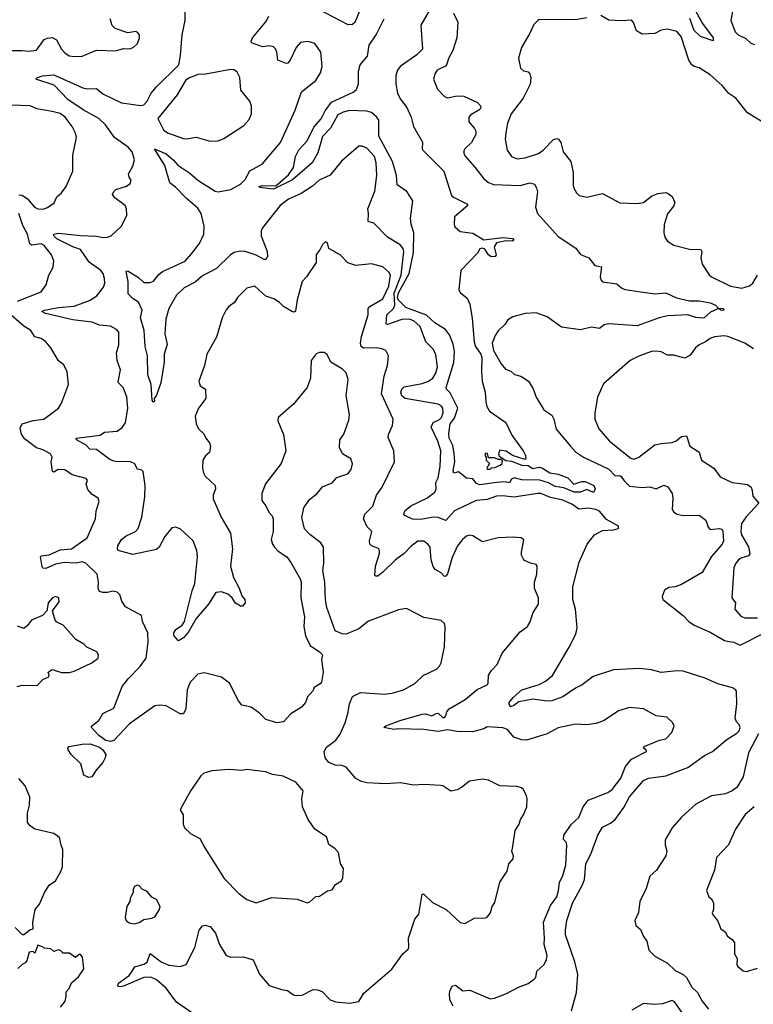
# Model space of a CAD drawing. Extents: x 2056909 to 2160450, y 827444 to 1016825.
# Tile 363 of 501: x 2111060 to 2115698, y 968076 to 974300. Entities that reach past the tile are written whole.
import ezdxf

# ---------------------------------------------------------------- set-up
doc = ezdxf.new("R2010")
doc.units = 0

msp = doc.modelspace()

# ---------------------------------------------------------------- linework, layer by layer
at = {"layer": '0CON10XD'}
for points in [[(2115246, 974515), (2115377.3, 974277.3), (2115445.5, 974185), (2115445, 974167.5), (2115365, 974193.6), (2115325, 974232.5), (2115297.6, 974307.6)], [(2113212.7, 974365), (2113178.1, 974281.9), (2113165, 974270.7), (2113137.5, 974267.5), (2112845, 974420)], [(2113922.3, 969797.7), (2113825, 969801.3), (2113765, 969812.2), (2113705, 969800), (2113615, 969813.8), (2113455, 969818.1), (2113425, 969813.1), (2113361.2, 969825), (2113375, 969837.1), (2113465, 969869.4), (2113605, 969910.8), (2113625, 969912.5), (2113665, 969898.8), (2113692.5, 969915), (2113706.1, 969916.1), (2113735, 969890), (2113745, 969890), (2113755, 969900), (2113760, 969925), (2113776.2, 969945), (2113876.6, 970003.4), (2113953, 970067), (2114016.2, 970095), (2114022, 970105), (2114025, 970157.5), (2114042.7, 970187.3), (2114078.8, 970225), (2114111.2, 970295), (2114225, 970430), (2114270, 970465), (2114285, 970490), (2114307, 970553), (2114339.2, 970605), (2114340, 970645), (2114313.8, 970705), (2114314, 970745), (2114328.8, 970795), (2114332.5, 970845), (2114326.1, 970856.1), (2114290, 970865), (2114251.7, 970881.7), (2114245, 970890), (2114233.3, 970915), (2114232.5, 970935), (2114247, 971013), (2114230, 971025), (2114175, 971028.8), (2114085, 971024.2), (2113985, 971000), (2113925, 971038.6), (2113905, 971041.4), (2113885, 971035.7), (2113858.6, 971015), (2113827.5, 970975), (2113795, 970901.2), (2113765, 970796.7), (2113755, 970783.3), (2113745, 970781.2), (2113723.8, 970803.8), (2113686, 970825), (2113674.6, 970844.6), (2113661.5, 970885), (2113654.3, 970965), (2113643.4, 970983.4), (2113615, 971003.1), (2113577, 971003), (2113535, 970972.9), (2113490.9, 970925), (2113436.9, 970885), (2113355, 970807.5), (2113325, 970782.5), (2113312, 970782), (2113305, 970790), (2113309.5, 970845), (2113334.4, 970925), (2113335.5, 970945.5), (2113327.8, 970957.8), (2113284.6, 970974.6), (2113272.9, 970985), (2113272.2, 971005), (2113286.9, 971065), (2113257.5, 971095), (2113234.5, 971145), (2113242.7, 971175), (2113291.9, 971225), (2113316.7, 971295), (2113351.1, 971345), (2113430, 971505), (2113425.7, 971575), (2113388.7, 971658.7), (2113390.9, 971679.1), (2113417.8, 971735), (2113421.9, 971775), (2113347.1, 971935), (2113363.8, 972046.2), (2113386, 972115), (2113392, 972175), (2113375, 972210), (2113349.5, 972220.5), (2113315, 972225.5), (2113233.6, 972223.6), (2113218.8, 972235), (2113214.7, 972255), (2113221.4, 972298.6), (2113263.6, 972435), (2113262.9, 972475), (2113273, 972487), (2113355, 972536.5), (2113394.1, 972615), (2113404.4, 972685), (2113394.2, 972705), (2113355, 972738.6), (2113285, 972756.9), (2113185, 972747.1), (2113135, 972764.4), (2113085, 972814), (2113013.8, 972853.8), (2113005, 972890), (2112993, 972897), (2112975, 972880), (2112957.5, 972845), (2112934.1, 972815.9), (2112933.8, 972765), (2112874, 972675), (2112845.7, 972645), (2112815, 972530), (2112803.1, 972456.9), (2112795, 972451.4), (2112785, 972454.4), (2112728.3, 972488.3), (2112703.2, 972513.2), (2112667.5, 972535), (2112615, 972553.3), (2112545.9, 972615.9), (2112496.4, 972603.6), (2112436.7, 972545), (2112418.3, 972511.7), (2112382.1, 972487.9), (2112365, 972466.7), (2112340, 972415), (2112305, 972292.5), (2112243.8, 972185), (2112228.8, 972115), (2112192.5, 972015), (2112201.2, 971985), (2112234.2, 971965), (2112236.9, 971905), (2112191.2, 971845), (2112170, 971795), (2112176.2, 971745), (2112191.2, 971715), (2112223.2, 971683.2), (2112235.6, 971655.6), (2112260, 971625), (2112266.2, 971605), (2112260, 971565), (2112235, 971542.5), (2112218.6, 971515), (2112215.7, 971465), (2112221.1, 971435), (2112231.9, 971415), (2112295.5, 971355), (2112297.5, 971335), (2112283.3, 971295), (2112282.1, 971272.1), (2112333.1, 971155), (2112393.3, 971055), (2112404.7, 970955), (2112393.6, 970845), (2112411.1, 970775), (2112447.4, 970707.4), (2112465, 970658.8), (2112482.5, 970635), (2112486, 970614), (2112468, 970592), (2112455, 970594), (2112425, 970611.2), (2112403.1, 970645), (2112375, 970669.5), (2112335, 970683.8), (2112300.6, 970679.4), (2112253.3, 970605), (2112175.4, 970514.6), (2112125, 970425.6), (2112095, 970392), (2112063.6, 970373.6), (2112035, 970407.5), (2112034.2, 970425), (2112046.2, 970445), (2112087.8, 970472.2), (2112102.1, 970495), (2112150.4, 970689.6), (2112166.4, 970736.4), (2112184.4, 970904.4), (2112180.5, 970945), (2112155.6, 971005), (2112075, 971082.5), (2112045, 971092.5), (2112022.5, 971087.5), (2111976.7, 971033.3), (2111940.5, 970965), (2111925, 970951.1), (2111775, 970919.2), (2111683.3, 970945), (2111677.5, 970955), (2111680, 970975), (2111704.4, 971015), (2111732.9, 971037.1), (2111792.5, 971065), (2111808.9, 971085), (2111831.2, 971155), (2111850.5, 971285), (2111852.5, 971355), (2111840, 971445), (2111832.9, 971452.9), (2111805, 971458.8), (2111785, 971495.6), (2111755, 971508.5), (2111685, 971505.5), (2111655, 971510), (2111630.3, 971520.3), (2111545, 971582.5), (2111504, 971585), (2111480.9, 971610.9), (2111419.2, 971645), (2111416.7, 971655), (2111567.5, 971675), (2111595, 971692), (2111675, 971698.6), (2111707.2, 971722.8), (2111728.3, 971751.7), (2111742.5, 971845), (2111736.3, 971916.3), (2111714.4, 971975), (2111683.8, 972003.8), (2111682.1, 972012.1), (2111696.2, 972086.2), (2111675.5, 972145), (2111671.5, 972195), (2111686.7, 972245), (2111687.1, 972325), (2111672.6, 972342.6), (2111632.8, 972362.8), (2111565, 972370), (2111515, 972387.3), (2111395, 972402.6), (2111222.8, 972442.8), (2111200, 972455), (2111216.2, 972465), (2111305, 972481.1), (2111405, 972490), (2111501.2, 972525), (2111548, 972555), (2111590.3, 972609.7), (2111597.8, 972635), (2111596.4, 972665), (2111587.8, 972695), (2111572.9, 972715), (2111498.1, 972768.1), (2111445, 972847.7), (2111395, 972865.3), (2111295, 972914.7), (2111275, 972934.5), (2111274.5, 972945), (2111305, 972950.7), (2111445, 972935.3), (2111545, 972932.4), (2111586.4, 972923.6), (2111615, 972925.6), (2111638.8, 972935), (2111704.1, 972995.9), (2111737.5, 973065), (2111734.2, 973105), (2111725.8, 973125), (2111662, 973175), (2111646.2, 973195), (2111654, 973215), (2111666.7, 973226.7), (2111735, 973247.5), (2111758, 973265), (2111763.8, 973285), (2111751.2, 973305), (2111747.5, 973325), (2111775.7, 973375), (2111785.5, 973415), (2111770.6, 973465), (2111745.3, 973495.3), (2111658.9, 973555), (2111603.1, 973635), (2111559.6, 973675), (2111461.4, 973731.4), (2111365, 973796.7), (2111276.8, 973886.8), (2111162.5, 973925), (2111171.2, 973935), (2111203.3, 973945), (2111275, 973951.2), (2111459.6, 973869.6), (2111485.9, 973864.1), (2111545, 973866.4), (2111585, 973832.2), (2111704, 973775), (2111825, 973758.6), (2111845, 973762), (2111865, 973786.2), (2111890, 973835), (2111924.3, 973875), (2112065.5, 974014.5), (2112076.6, 974073.4), (2112086.4, 974205), (2112105.7, 974295), (2112106, 974415)], [(2113666, 974385), (2113597.1, 974265), (2113605.8, 974114.2), (2113571.7, 974078.3), (2113465, 974004.5), (2113448.3, 973981.7), (2113437, 973947), (2113437.1, 973895), (2113448.8, 973835), (2113465, 973799.5), (2113507.1, 973745), (2113535, 973683.8), (2113550, 973625), (2113606.8, 973526.8), (2113603.6, 973485), (2113608.2, 973475), (2113742, 973342), (2113790, 973190), (2113806.2, 973176.2), (2113886.6, 973136.6), (2113893.3, 973125), (2113810, 973055), (2113806.7, 973005), (2113811.7, 972991.7), (2113845, 972961.2), (2113925, 972950.8), (2113995, 972909.4), (2114115, 972922.9), (2114176.2, 972916.2), (2114185, 972907.5), (2114175, 972900), (2114135, 972902.9), (2114075, 972888.8), (2114060, 972865), (2114072.5, 972815), (2114067, 972803), (2114041.2, 972801.2), (2114025, 972813.3), (2114000.8, 972850.8), (2113985, 972856.9), (2113968.6, 972851.4), (2113954.5, 972825), (2113850, 972715), (2113835.7, 972595), (2113845.6, 972575.6), (2113889.8, 972539.8), (2113905, 972502.5), (2113921.5, 972411.5), (2113932.3, 972262.3), (2113941.2, 972235), (2113975, 972186.2), (2113982.1, 972165), (2113979.3, 972075), (2113984.6, 972014.6), (2114002.9, 971945), (2114006.1, 971883.9), (2114014.3, 971855), (2114030, 971825), (2114133.1, 971755), (2114171.5, 971675), (2114243.3, 971575), (2114257.5, 971545), (2114260, 971525), (2114255, 971520), (2114176.2, 971546.2), (2114135, 971572.5), (2114095, 971580), (2114087.5, 971555), (2114091.7, 971541.7), (2114133.3, 971513.3), (2114169.3, 971509.3), (2114235, 971483.8), (2114275, 971482.5), (2114303.6, 971463.6), (2114345, 971470.8), (2114365, 971466.2), (2114412.5, 971435), (2114465, 971428), (2114525, 971403.8), (2114563.6, 971363.6), (2114615, 971382), (2114635, 971380.6), (2114690, 971355), (2114698, 971335), (2114687.7, 971312.3), (2114645, 971330), (2114606.6, 971313.4), (2114565.4, 971314.6), (2114501.2, 971341.2), (2114445, 971350), (2114402.4, 971372.4), (2114349.1, 971389.1), (2114235, 971390.6), (2114186.7, 971403.3), (2114170, 971395), (2114156.7, 971373.3), (2114129.2, 971379.2), (2114075, 971375.5), (2113969.3, 971359.3), (2113949.1, 971369.1), (2113925, 971396.9), (2113885, 971401.2), (2113835, 971442), (2113805, 971433.8), (2113800.8, 971449.2), (2113810.2, 971505), (2113806.8, 971555), (2113797.8, 971607.8), (2113776.2, 971655), (2113772.7, 971685), (2113782.3, 971745), (2113809.5, 971780.5), (2113829.3, 971845), (2113780.6, 971940.6), (2113757.8, 971965), (2113755.5, 971975), (2113805.7, 972134.3), (2113808.1, 972205), (2113799.5, 972249.5), (2113778.2, 972308.2), (2113752.2, 972342.2), (2113685, 972383.8), (2113632.1, 972432.1), (2113501.7, 972481.7), (2113455, 972528.2), (2113449.6, 972545), (2113455, 972574.3), (2113523.3, 972695), (2113548.7, 972828.7), (2113552.7, 972952.7), (2113535, 973007.5), (2113530, 973045), (2113546.2, 973155), (2113507.5, 973215), (2113447.1, 973257.1), (2113442.3, 973315), (2113417.6, 973405), (2113330, 973565), (2113330, 973665), (2113316.5, 973686.5), (2113285, 973713.3), (2113255, 973723), (2113145, 973725.7), (2113105, 973716.2), (2113071.9, 973698.1), (2113025, 973614.5), (2112975, 973562.2), (2112945, 973458), (2112910, 973395), (2112785, 973287.3), (2112665, 973228.6), (2112575, 973240), (2112573.8, 973245), (2112595, 973251.2), (2112680, 973250), (2112759.9, 973320.1), (2112790.6, 973365), (2112804.6, 973435), (2112825, 973477.3), (2112877.3, 973535), (2112919.6, 973620.4), (2112966.9, 973673.1), (2112991.9, 973725), (2113031, 973779), (2113168.7, 973841.3), (2113190.3, 973859.7), (2113202.7, 973895), (2113202.2, 973975), (2113212.8, 974015), (2113259.4, 974070.6), (2113270.3, 974139.7), (2113313.7, 974205), (2113363.9, 974305)], [(2115569.2, 974365), (2115556, 974295), (2115583.4, 974223.4), (2115603.3, 974205), (2115650.5, 974180.5), (2115681.7, 974151.7), (2115705, 974143.3)], [(2110995, 974105.4), (2111075, 974105.5), (2111115, 974102.2), (2111165, 974108.6), (2111215, 974174.4), (2111235, 974184.5), (2111265, 974187.3), (2111292.8, 974172.8), (2111325, 974114), (2111345, 974090), (2111372.6, 974072.6), (2111405, 974066.9), (2111455, 974069.4), (2111545, 974107.1), (2111665, 974103.8), (2111715, 974118.8), (2111755, 974116.7), (2111776.1, 974123.9), (2111805, 974150), (2111817.5, 974185), (2111816.7, 974205), (2111807.7, 974217.7), (2111795, 974226.7), (2111743, 974217), (2111663.3, 974245), (2111645, 974263.3), (2111632.5, 974305)], [(2114549.6, 968035), (2114579.9, 968150.1), (2114588.5, 968265), (2114569.6, 968345), (2114511.4, 968515), (2114511, 968545), (2114519.8, 968605), (2114554.8, 968715), (2114618.3, 968831.7), (2114630.2, 968865), (2114640, 968965), (2114671.9, 969025), (2114714.9, 969145.1), (2114744.1, 969195.9), (2114795, 969220.8), (2114825.2, 969244.8), (2114879, 969321), (2114915, 969387.1), (2115005, 969490.3), (2115035.2, 969504.8), (2115145, 969521.3), (2115285, 969573.2), (2115390.7, 969649.3), (2115441.1, 969675), (2115530.2, 969749.8), (2115595, 969790.9), (2115608.1, 969805), (2115614.7, 969825), (2115610, 969845), (2115592.2, 969862.2), (2115582.7, 969885), (2115593.4, 969976.6), (2115591.2, 970055), (2115586.4, 970066.4), (2115567.5, 970077.5), (2115475, 970102.8), (2115395, 970137), (2115255, 970181.7), (2115216.3, 970183.7), (2115115, 970173.2), (2115055, 970191.2), (2114978.1, 970198.1), (2114815, 970189.8), (2114685, 970148), (2114616.9, 970095), (2114575, 970074.6), (2114495, 970019.1), (2114425, 969994.1), (2114395, 969991.4), (2114305, 970005.3), (2114215, 969987.9), (2114185, 969964.6), (2114165, 969957.1), (2114155, 969973.3), (2114155.5, 969984.5), (2114180, 970015), (2114235, 970063.6), (2114345, 970098.2), (2114385, 970118.5), (2114428.1, 970155), (2114535, 970334.3), (2114575.3, 970415), (2114585.4, 970455), (2114574.7, 970575), (2114556.9, 970635), (2114558.2, 970715), (2114598, 970872), (2114648.9, 970985), (2114695, 971043), (2114745, 971071.4), (2114815.2, 971074.8), (2114846.7, 971085), (2114845, 971097.8), (2114770.9, 971140.9), (2114725, 971193.8), (2114703.7, 971203.7), (2114655, 971213.2), (2114595, 971206.2), (2114554.8, 971234.8), (2114495, 971262.3), (2114415, 971280.6), (2114355, 971304.2), (2114335, 971305.2), (2114185, 971283), (2114115, 971291.4), (2114075, 971289.3), (2114015, 971267.1), (2113945, 971260), (2113808.9, 971195), (2113755, 971134.4), (2113705, 971152.5), (2113676.2, 971156.2), (2113595, 971140), (2113542.5, 971142.5), (2113495, 971166.7), (2113488.8, 971175), (2113494.2, 971195), (2113533.3, 971226.7), (2113633.4, 971276.6), (2113685, 971314.5), (2113693.3, 971335), (2113691.9, 971375), (2113705.9, 971404.1), (2113717.5, 971475), (2113722.5, 971575), (2113704.1, 971635), (2113662, 971725), (2113675, 971753.5), (2113715, 971772.3), (2113725.9, 971785), (2113736.7, 971815), (2113734.5, 971845), (2113725, 971858.9), (2113705, 971869.6), (2113496.3, 971906.3), (2113475, 971922.2), (2113469.7, 971945), (2113475.4, 971965), (2113491.5, 971978.5), (2113605, 972000.3), (2113644.7, 972015.3), (2113671.5, 972035), (2113690.8, 972065), (2113701.8, 972105), (2113691.7, 972181.7), (2113676.1, 972216.1), (2113627.5, 972265), (2113591.5, 972361.5), (2113553.3, 972395), (2113525, 972406.3), (2113475, 972406.1), (2113385, 972372.9), (2113376.7, 972375), (2113380.6, 972435), (2113423.8, 972475), (2113432.3, 972495), (2113427.5, 972572.5), (2113471.4, 972685), (2113488.5, 972835), (2113484.1, 972855), (2113465, 972877.9), (2113386.1, 972926.1), (2113298.8, 973015), (2113262.9, 973025), (2113265.6, 973075), (2113260, 973105), (2113304.5, 973215.5), (2113318.2, 973315), (2113314.4, 973395), (2113302.5, 973435), (2113255, 973488.6), (2113225, 973500.8), (2113205, 973501.2), (2113094.5, 973405.5), (2113023.3, 973316.7), (2112954.3, 973285), (2112911.5, 973248.5), (2112838.8, 973201.2), (2112760, 973165), (2112706.9, 973125), (2112594.4, 972985), (2112585.7, 972965), (2112587.1, 972935), (2112625.4, 972835), (2112626.2, 972803.8), (2112616.2, 972783.8), (2112605, 972783.5), (2112555, 972811.6), (2112485, 972835.3), (2112455, 972837.1), (2112415, 972828.2), (2112392.5, 972815), (2112303.2, 972726.8), (2112215, 972680.4), (2112168.8, 972641.2), (2112100.6, 972605), (2112050.8, 972559.2), (2112001.8, 972475), (2111982.9, 972407.1), (2111978.4, 972315), (2111992.4, 972247.6), (2111973.2, 972186.8), (2111972.9, 972135), (2111951.1, 972005), (2111925, 971926), (2111910, 971905), (2111911.7, 971888.3), (2111905, 971883.3), (2111897.5, 971895), (2111890, 971995), (2111868.9, 972055), (2111866.9, 972175), (2111854, 972235), (2111846.5, 972336.5), (2111824.3, 972415), (2111833.3, 972465), (2111810, 972515), (2111776.2, 972535), (2111745, 972567.5), (2111746.4, 972645), (2111732.1, 972707.9), (2111735, 972713.3), (2111745, 972710.8), (2111809.9, 972669.9), (2111845, 972639.2), (2111885, 972639.1), (2111905, 972647.8), (2111939.7, 972690.3), (2111962.4, 972707.6), (2112105.2, 972774.8), (2112145, 972819.6), (2112196.9, 972885), (2112224.6, 972945), (2112225.6, 972995), (2112207.1, 973075), (2112185, 973110), (2112111.9, 973171.9), (2112045, 973242.2), (2112008.8, 973268.8), (2111977.9, 973377.9), (2111912.5, 973485), (2111985, 973451.8), (2112030, 973415), (2112060.2, 973380.2), (2112135, 973330.8), (2112185.6, 973285), (2112295, 973217.1), (2112315, 973211.9), (2112395, 973227.5), (2112455, 973261.5), (2112485, 973290.6), (2112515.3, 973344.7), (2112595, 973389.2), (2112624.2, 973425), (2112707.8, 973525), (2112800.9, 973729.1), (2112840.6, 973845), (2112932.5, 973915), (2112962, 973965), (2112971.2, 974005), (2112963.8, 974095), (2112925, 974150), (2112883.6, 974163.6), (2112835, 974156.7), (2112807.5, 974125), (2112770.8, 974045), (2112755, 974026.2), (2112745, 974024), (2112692, 974045), (2112685.4, 974095.4), (2112677.1, 974117.1), (2112665, 974129.4), (2112636.2, 974136.2), (2112595, 974128.7), (2112525.7, 974155), (2112522.5, 974165), (2112532.5, 974185), (2112615, 974286.9), (2112635, 974322)], [(2113802.7, 974342.7), (2113830, 974285), (2113824.3, 974185.7), (2113799.2, 974105), (2113771.9, 974055), (2113761.3, 974018.7), (2113753.1, 974006.9), (2113698.8, 973981.2), (2113687, 973963), (2113676, 973925), (2113701.3, 973861.3), (2113745, 973814), (2113765, 973807.1), (2113825, 973818.5), (2113867.8, 973817.8), (2113955, 973776.9), (2113974, 973755), (2113975.8, 973745), (2113968.3, 973731.7), (2113912, 973698), (2113900, 973685), (2113900, 973655), (2113935, 973613.3), (2113944.2, 973595), (2113942.9, 973575), (2113917.1, 973525), (2113873.8, 973485), (2113868.3, 973471.7), (2113868, 973455), (2113878, 973435), (2113937.3, 973367.3), (2113994, 973295), (2114025, 973270.8), (2114055, 973258.1), (2114225, 973253.3), (2114285, 973268.5), (2114315, 973260), (2114327.7, 973237.7), (2114332.9, 973212.9), (2114322.1, 973115), (2114334.4, 973075), (2114465, 972930), (2114575.6, 972855.6), (2114606.4, 972816.4), (2114658.6, 972795), (2114697.3, 972747.3), (2114739.1, 972739.1), (2114730, 972675), (2114733.8, 972655), (2114744.3, 972644.3), (2114835, 972630.8), (2114864.4, 972604.4), (2114885, 972594.4), (2115075, 972568), (2115145, 972573.3), (2115213.1, 972543.1), (2115295, 972522.3), (2115355, 972523.3), (2115425, 972510), (2115459.4, 972495), (2115476, 972476), (2115505, 972475.3), (2115515, 972464.2), (2115495, 972462.2), (2115485, 972472.5), (2115475, 972473.3), (2115427.5, 972452.5), (2115386.9, 972415), (2115376.8, 972413.2), (2115335, 972418.4), (2115285, 972434.7), (2115155, 972428.4), (2115103.9, 972416.1), (2114965, 972364.7), (2114785, 972377.8), (2114755, 972370.4), (2114725, 972349.1), (2114675, 972356.2), (2114605, 972340), (2114485, 972357.3), (2114395, 972421.9), (2114325, 972447.5), (2114255, 972443.8), (2114177.7, 972422.3), (2114146.1, 972403.9), (2114127.3, 972372.7), (2114085, 972333.3), (2114066, 972305), (2114048, 972255), (2114055, 972210), (2114103.3, 972125), (2114130.7, 972090.7), (2114165, 972077.5), (2114188.3, 972058.3), (2114227.9, 972047.9), (2114276.2, 972015), (2114307, 971967), (2114326.2, 971915), (2114373.8, 971835), (2114425, 971800), (2114437.8, 971775), (2114452.8, 971712.8), (2114541.9, 971605), (2114575, 971569.5), (2114624.2, 971535), (2114785, 971458.9), (2114825, 971417.8), (2114855, 971418.4), (2114863.3, 971413.3), (2114881.6, 971385), (2114915, 971352.4), (2114995, 971343.9), (2115045, 971347.7), (2115085, 971335.4), (2115132.9, 971357.1), (2115157.3, 971347.3), (2115186.2, 971305), (2115190.3, 971275), (2115184.6, 971205), (2115195, 971187.1), (2115216.2, 971175), (2115255, 971165.4), (2115355, 971168.1), (2115397.6, 971137.6), (2115413.4, 971093.4), (2115425, 971078.1), (2115485, 971083.6), (2115498.8, 971078.8), (2115505.3, 971065.3), (2115509.3, 971005), (2115501.5, 970985), (2115435, 970906.4), (2115375, 970806.7), (2115245, 970730.9), (2115205, 970714.5), (2115165, 970710), (2115136.7, 970695), (2115121.2, 970655), (2115126.1, 970636.1), (2115255.6, 970535), (2115291.4, 970495), (2115325, 970472.1), (2115425, 970428.2), (2115515.3, 970375.3), (2115545, 970369.2), (2115575, 970365.4), (2115615, 970346.7), (2115773.3, 970426.7)], [(2114645, 974312), (2114575, 974300), (2114345, 974301.2), (2114335, 974296.2), (2114310.3, 974269.7), (2114286, 974215), (2114232, 974125), (2114212.9, 974057.1), (2114226.2, 973995), (2114245, 973976.7), (2114275, 973971.2), (2114285, 973957.5), (2114292.3, 973932.3), (2114287.9, 973892.1), (2114244.2, 973805), (2114168.1, 973705), (2114144.6, 973645.4), (2114134.5, 973585.5), (2114130, 973545), (2114142.2, 973475), (2114170, 973435), (2114205, 973420.9), (2114255, 973426.2), (2114340, 973455), (2114370, 973475), (2114435, 973542), (2114455, 973548.8), (2114465.8, 973545.8), (2114481.2, 973525), (2114496.2, 973465), (2114543.8, 973405), (2114560, 973335), (2114558.8, 973255), (2114563.8, 973235), (2114580, 973205), (2114598.3, 973188.3), (2114645, 973178), (2114745, 973201.2), (2114855, 973143.3), (2114965, 973139.4), (2115005, 973145.6), (2115054.5, 973185.5), (2115095, 973202.5), (2115145, 973208), (2115160.7, 973200.7), (2115185, 973182.5), (2115201.2, 973145), (2115195, 973123.3), (2115155.9, 973074.1), (2115134.2, 973005), (2115132.7, 972952.7), (2115138.8, 972925), (2115155, 972900), (2115195.8, 972875.8), (2115295, 972850.8), (2115367, 972847), (2115372, 972835), (2115366.2, 972795), (2115375.9, 972755.9), (2115418.3, 972688.3), (2115435, 972674.3), (2115555, 972616.2), (2115625, 972604.2), (2115675, 972617.5), (2115695, 972634.2), (2115724.5, 972685)], [(2115765, 973649.1), (2115660.9, 973710.9), (2115588.1, 973805), (2115544.5, 973834.5), (2115502, 973885), (2115425, 973952.5), (2115355, 973996), (2115325, 974003.8), (2115308.8, 974015), (2115291.4, 974045), (2115241.4, 974195), (2115215, 974226), (2115155, 974240.8), (2115116.8, 974233.2), (2115075, 974213.1), (2114995, 974208.9), (2114959.1, 974229.1), (2114941.7, 974281.7), (2114928, 974298), (2114865, 974293.8), (2114785, 974298), (2114735, 974326)], [(2112265, 973531.9), (2112315, 973534.4), (2112351.1, 973548.9), (2112477.8, 973632.2), (2112510.2, 973669.8), (2112524.4, 973705), (2112524.5, 973754.5), (2112515.4, 973785.4), (2112457.1, 973855), (2112450.6, 973935), (2112435, 973968.8), (2112415, 973984), (2112395, 973986), (2112235, 973956.4), (2112185, 973954.4), (2112128.3, 973931.7), (2112107.5, 973915), (2112054.4, 973825), (2111933.8, 973675), (2111969.4, 973605), (2111995, 973584.5), (2112095, 973550), (2112115, 973547.1), (2112175, 973557.1), (2112265, 973531.9)], [(2111055, 973192.5), (2111075, 973191.9), (2111108.2, 973168.2), (2111154, 973115), (2111175, 973104.3), (2111207.6, 973102.4), (2111235, 973112.5), (2111278.3, 973141.7), (2111295, 973180), (2111324.2, 973205.8), (2111353.3, 973246.7), (2111395, 973342.5), (2111396.4, 973445), (2111419.2, 973555), (2111413.2, 973583.2), (2111391.4, 973625), (2111346.9, 973685), (2111315, 973706.5), (2111265, 973721.1), (2111167.4, 973737.4), (2111125, 973755.7), (2111005, 973759.4)], [(2111045, 972520.3), (2111195, 972581.1), (2111226.9, 972625), (2111243.6, 972685), (2111270.6, 972735), (2111276.4, 972775), (2111260.5, 972815), (2111215, 972873.8), (2111195, 972883.1), (2111135.5, 972875.5), (2111123.6, 972883.6), (2111108.9, 972945), (2111079, 972999), (2111054.1, 973075)], [(2111085, 972363.3), (2110975, 972460.9)], [(2112195, 967991.1), (2112050.2, 968090.2), (2111985, 968178.8), (2111925, 968231.5), (2111887.8, 968247.8), (2111844.7, 968244.7), (2111715, 968190.9), (2111695, 968185.7), (2111681.1, 968191.1), (2111685, 968210.6), (2111750.8, 968259.2), (2111770, 968285), (2111787.9, 968312.1), (2111845, 968330), (2111865, 968343.1), (2111885, 968398), (2111954.4, 968345), (2112003.5, 968323.5), (2112075, 968314.4), (2112113.2, 968326.8), (2112167.5, 968435), (2112194, 968545), (2112215, 968572.5), (2112233, 968577), (2112265, 968568), (2112297.1, 968525), (2112322.2, 968455), (2112364.5, 968384.5), (2112395, 968374), (2112475, 968376), (2112535, 968356.7), (2112575, 968266.7), (2112637.5, 968195), (2112715, 968170), (2112753.9, 968163.9), (2112790, 968135), (2112805, 968130.8), (2112845, 968134.4), (2112915, 968170), (2112945, 968168.5), (2112974, 968155), (2113022.5, 968105), (2113059.3, 968090.7), (2113145, 968084), (2113205, 968093.8), (2113235, 968146), (2113412.6, 968297.4), (2113483.3, 968395), (2113516.7, 968425), (2113521.2, 968435), (2113518, 968495), (2113558.8, 968615), (2113583.9, 968646.1), (2113605, 968772.5), (2113615, 968772.5), (2113670.6, 968720.6), (2113755.5, 968675.5), (2113845, 968592.5), (2113875, 968587.5), (2113935, 968621.2), (2114005, 968622.5), (2114015, 968627.5), (2114036.2, 968655), (2114047.5, 968695), (2114065, 968720), (2114095, 968847.5), (2114141.7, 968918.3), (2114153.3, 968965), (2114180, 968995), (2114181.2, 969015), (2114172, 969042), (2114177.3, 969072.7), (2114192, 969175), (2114217.5, 969215), (2114226, 969245), (2114245.6, 969274.4), (2114265.9, 969324.1), (2114268.8, 969375), (2114264.2, 969394.2), (2114245, 969433.3), (2114232.5, 969445), (2114205, 969452), (2114095, 969458), (2114023.3, 969493.3), (2113985, 969498.7), (2113903.6, 969486.4), (2113853.6, 969446.4), (2113825, 969432.5), (2113785, 969423.3), (2113735, 969456.2), (2113719.5, 969459.5), (2113614.2, 969465.8), (2113551.2, 969461.2), (2113465, 969475.7), (2113375, 969469.4), (2113255, 969477.1), (2113220, 969485), (2113184.6, 969504.6), (2113125, 969575.7), (2113096.2, 969586.2), (2113055, 969588.8), (2113015, 969605.5), (2112990.9, 969635), (2112985.4, 969674.6), (2112998.8, 969701.2), (2113058.6, 969745), (2113085, 969783.8), (2113116.9, 969855), (2113136.8, 969923.2), (2113144, 969975), (2113165, 970021.2), (2113215, 970048.1), (2113365, 970036.9), (2113415, 970042.7), (2113486.9, 970063.1), (2113558.8, 970105), (2113610, 970155), (2113695, 970194), (2113715, 970213.8), (2113725.5, 970234.5), (2113745.6, 970335), (2113750, 970465), (2113745, 970482.5), (2113725, 970503.3), (2113615, 970522), (2113505, 970578), (2113455, 970570.8), (2113321.1, 970518.9), (2113265, 970497.5), (2113205, 970449.4), (2113125, 970415.8), (2113097.7, 970417.7), (2113055, 970437.5), (2113001.2, 970585), (2112992.3, 970632.3), (2112990, 970745), (2112975.9, 970815.9), (2112982.5, 970865), (2112980, 970965), (2112963.2, 970993.2), (2112893.8, 971045), (2112860.9, 971080.9), (2112844.2, 971154.2), (2112856.3, 971213.7), (2112891.8, 971268.2), (2112940, 971305), (2112975, 971347.5), (2113035, 971373.3), (2113064.1, 971405.9), (2113135, 971430), (2113155, 971457.5), (2113163.6, 971493.6), (2113153.6, 971523.6), (2113100, 971555), (2113082.5, 971595), (2113083.8, 971645), (2113109.5, 971680.5), (2113141.3, 971768.7), (2113145.6, 971805), (2113124.4, 971925), (2113137.5, 972025), (2113125, 972068), (2113100.6, 972090.6), (2113026.1, 972136.1), (2113003, 972183), (2112985, 972197.5), (2112955, 972197.5), (2112935, 972187.5), (2112902.5, 972145), (2112899.2, 972035), (2112876.9, 971975), (2112790.6, 971869.4), (2112693.3, 971785), (2112692, 971765), (2112727.9, 971677.9), (2112742, 971575), (2112714, 971495), (2112613, 971367), (2112590, 971305), (2112590.5, 971260.5), (2112617, 971227), (2112635, 971187.5), (2112656.7, 971165), (2112663.3, 971145), (2112663.3, 971065), (2112650, 971015), (2112658, 970985), (2112671.2, 970965), (2112695, 970941.2), (2112748.8, 970905), (2112775, 970870), (2112833.8, 970765), (2112840, 970745), (2112837.5, 970645), (2112860, 970525), (2112856, 970465), (2112865.9, 970405.9), (2112896.2, 970345), (2112956.2, 970305), (2112973.8, 970285), (2112968, 970255), (2112979.2, 970175), (2112967, 970113), (2112958.6, 970101.4), (2112921.7, 970078.3), (2112915, 970060), (2112879.3, 970020.7), (2112865.8, 969984.2), (2112841.2, 969955), (2112775, 969913.3), (2112728.3, 969861.7), (2112685, 969856.5), (2112616.2, 969876.2), (2112575, 969916.2), (2112523.6, 969953.6), (2112465, 969966.7), (2112444, 969995), (2112385.7, 970105.7), (2112335, 970143.3), (2112245, 970166.7), (2112225, 970172.5), (2112185, 970163.3), (2112137.9, 970112.1), (2112119.2, 970065), (2112109.6, 969945), (2112095, 969912.5), (2112075, 969913.1), (2111985, 969962.1), (2111945, 969966.4), (2111915, 969962.5), (2111755, 969849.1), (2111655.3, 969744.7), (2111635, 969738), (2111603.9, 969743.9), (2111560.6, 969775), (2111513.8, 969825), (2111513.3, 969835), (2111559.7, 969870.3), (2111586.1, 969913.9), (2111655, 969949.2), (2111708, 970085), (2111745, 970133.5), (2111819.5, 970210.5), (2111860, 970265), (2111871.8, 970365), (2111870.6, 970425), (2111837.1, 970495), (2111828.8, 970535), (2111729.5, 970589.5), (2111705.5, 970625), (2111692.5, 970665), (2111675, 970682.5), (2111648.3, 970688.3), (2111615, 970678.6), (2111585, 970678.5), (2111564.2, 970685), (2111555.7, 970705), (2111558.5, 970745), (2111549.4, 970795), (2111478.1, 970865), (2111455, 970873.9), (2111415, 970864.1), (2111340.4, 970869.6), (2111285, 970857.7), (2111225, 970831.5), (2111205, 970833.8), (2111201.4, 970841.4), (2111192, 970905), (2111198, 970912), (2111245, 970917.7), (2111315, 970949.7), (2111386.2, 970955), (2111485.7, 971025), (2111539.2, 971145), (2111544.2, 971195), (2111561.4, 971255), (2111555.4, 971275.4), (2111518.3, 971298.3), (2111490.9, 971330.9), (2111480.8, 971365), (2111488.3, 971388.3), (2111479.7, 971399.7), (2111392.2, 971422.2), (2111345, 971454.7), (2111303.9, 971456.1), (2111275, 971440), (2111266.7, 971445), (2111259.1, 971505), (2111264.2, 971535), (2111254.2, 971555), (2111205, 971581.2), (2111165, 971594.6), (2111090.2, 971650.2), (2111070.2, 971680.2), (2111062.3, 971717.7), (2111075.3, 971744.7), (2111145, 971767.7), (2111213.3, 971775), (2111304, 971845), (2111325, 971876.7), (2111368.8, 971995), (2111360, 972075), (2111339.1, 972119.1), (2111304.4, 972144.4), (2111256, 972225), (2111224.4, 972264.4), (2111196.2, 972285), (2111155.6, 972295.6), (2111130, 972335), (2111085, 972363.3)], [(2115699.5, 972219.5), (2115645, 972256.2), (2115538, 972298), (2115515, 972301.1), (2115453.6, 972296.4), (2115425, 972285.7), (2115396.6, 972263.4), (2115355, 972244), (2115332, 972225), (2115299.7, 972180.3), (2115265, 972160), (2115195, 972179.2), (2115155, 972180), (2115115, 972200), (2115084.1, 972204.1), (2115055, 972202.5), (2114975, 972172.9), (2114918.8, 972145), (2114751.9, 971998.1), (2114712.5, 971915), (2114697.1, 971815), (2114697.1, 971775), (2114721.1, 971715), (2114788.1, 971635), (2114925, 971528.6), (2114945, 971523.3), (2114975, 971534.4), (2115075, 971611.9), (2115115, 971621.9), (2115185, 971628.1), (2115211.1, 971638.9), (2115245, 971665.7), (2115275, 971668.8), (2115296.2, 971605), (2115355, 971566.2), (2115371.2, 971515), (2115448.8, 971465), (2115489.7, 971409.7), (2115565, 971374.2), (2115661.4, 971361.4), (2115683.8, 971345), (2115692, 971325), (2115695, 971287.5), (2115732.5, 971245), (2115653.3, 971156.7), (2115623.8, 971115), (2115620, 971065), (2115624.1, 971044.1), (2115667.6, 970967.6), (2115675.8, 970924.2), (2115668.3, 970911.7), (2115625, 970898.9), (2115605.8, 970885), (2115588, 970865), (2115575.8, 970835), (2115563.1, 970645), (2115585.8, 970615), (2115580.8, 970575), (2115619.7, 970529.7), (2115645, 970519.4), (2115725, 970520)], [(2114035, 971460), (2114042.5, 971467.5), (2114065, 971470), (2114096.7, 971485), (2114110, 971495), (2114111.7, 971511.7), (2114105, 971520), (2114085, 971520), (2114061.7, 971531.7), (2114025, 971530), (2114018.3, 971558.3), (2114005, 971560), (2114000, 971545), (2114010, 971535), (2114010, 971515), (2114030, 971495), (2114012.5, 971465), (2114015, 971460), (2114035, 971460)], [(2111044.2, 970085.8), (2111075, 970093.8), (2111169.4, 970090.6), (2111205, 970130), (2111243, 970147), (2111246.7, 970155), (2111240, 970175), (2111265, 970193.3), (2111325, 970173.3), (2111375, 970173.8), (2111405, 970181.2), (2111515.9, 970234.1), (2111556.2, 970265), (2111558.8, 970285), (2111546.7, 970305), (2111485, 970333.3), (2111465, 970353.3), (2111415, 970383.3), (2111335, 970473.3), (2111295, 970491.2), (2111283.3, 970505), (2111267, 970563), (2111309.5, 970620.5), (2111306.7, 970645), (2111285, 970653.8), (2111266.7, 970645), (2111240, 970615), (2111233, 970573), (2111232.5, 970565), (2111203.3, 970535), (2111133.3, 970505), (2111109.5, 970470.5), (2111085, 970452.5), (2111045, 970466.2)], [(2113801.2, 968065), (2113780, 968105), (2113777.5, 968145), (2113780.8, 968165), (2113796.2, 968193.8), (2113815, 968196.2), (2113862.1, 968162.1), (2113905, 968165.5), (2114035, 968110.6), (2114062.5, 968115), (2114137.5, 968145), (2114213.3, 968185), (2114275, 968206.7), (2114313.3, 968235), (2114324, 968246), (2114330, 968285), (2114375, 968326.7), (2114391.2, 968358.8), (2114395.8, 968385), (2114376.7, 968455), (2114379.1, 968495), (2114371.1, 968595), (2114415, 968701.2), (2114455.7, 968755), (2114467.1, 968795), (2114472, 968848), (2114491.1, 968885), (2114512.5, 968955), (2114520, 969085), (2114515, 969101.2), (2114498.9, 969118.9), (2114500, 969145), (2114549.2, 969215), (2114595, 969256.2), (2114622.2, 969325), (2114655, 969365.8), (2114777.5, 969415), (2114805, 969433.8), (2114860, 969505), (2114890.2, 969579.8), (2114929.2, 969625), (2115022.5, 969675), (2115020, 969685), (2115003.3, 969695), (2115007.5, 969705), (2115104.5, 969745.5), (2115145.7, 969755), (2115183.8, 969795), (2115197.5, 969835), (2115190, 969855), (2115150.7, 969890.7), (2115085, 969900), (2115005, 969944), (2114915, 969953.3), (2114845, 969931.2), (2114755, 969869.2), (2114705, 969850.8), (2114645, 969842.5), (2114575, 969847.1), (2114465, 969824.5), (2114395, 969785.6), (2114265, 969746), (2114235, 969747.5), (2114185, 969765.7), (2114143.1, 969813.1), (2114114, 969824), (2114015, 969830), (2113995, 969816.5), (2113922.3, 969797.7)], [(2115731, 969785), (2115667.4, 969665), (2115634.8, 969515), (2115593.2, 969446.8), (2115565.4, 969425), (2115522.4, 969407.6), (2115434.2, 969395), (2115335, 969342), (2115245, 969259.1), (2115185, 969192.2), (2115142.1, 969115), (2115140.5, 969085), (2115151.9, 969045), (2115145.7, 969015), (2115086.2, 968925), (2115044.5, 968885.5), (2115021.2, 968808.8), (2114981.3, 968725), (2114973.4, 968656.6), (2114949.4, 968605), (2114955.7, 968575), (2114985, 968548.8), (2115003.1, 968505), (2115025.5, 968475), (2115037.6, 968417.6), (2115075, 968380.8), (2115155.9, 968335.9), (2115205, 968290.5), (2115255.8, 968265), (2115276.9, 968245), (2115310, 968185)], [(2111495, 969509.6), (2111464.4, 969525), (2111445.5, 969595.5), (2111384.3, 969655), (2111365.8, 969685), (2111363.8, 969695), (2111370, 969705), (2111455, 969721.4), (2111505, 969723.3), (2111565, 969701.3), (2111585.4, 969685), (2111603.3, 969655), (2111600, 969635), (2111586.3, 969603.7), (2111543.1, 969556.9), (2111515, 969514), (2111495, 969509.6)], [(2111031.7, 968561.7), (2111075, 968517.5), (2111085, 968517.5), (2111123, 968547), (2111145, 968552.5), (2111142.5, 968595), (2111157.5, 968675), (2111185, 968710), (2111216.7, 968783.3), (2111245, 968830), (2111285, 968857.5), (2111320, 968915), (2111330, 968945), (2111333.3, 969055), (2111321.2, 969081.2), (2111310.5, 969130.5), (2111275.8, 969155.8), (2111155, 969184), (2111125, 969204), (2111109.2, 969225), (2111108.1, 969285), (2111122.5, 969335), (2111123.8, 969385), (2111095, 969456.7), (2111054.6, 969504.6)], [(2112877, 968717), (2112895, 968723.3), (2112931.7, 968758.3), (2112955, 968760), (2113006.7, 968793.3), (2113035, 968800), (2113056.1, 968833.9), (2113095, 968856.7), (2113103.8, 968875), (2113106.2, 968935), (2113087.5, 968965), (2113075, 969036.7), (2113055, 969058.8), (2113015, 969086.7), (2113000, 969135), (2112925, 969182.5), (2112884.2, 969245), (2112848.9, 969325), (2112844.4, 969375), (2112852.5, 969425), (2112805, 969481.1), (2112725, 969518), (2112658.9, 969528.9), (2112614.5, 969545.5), (2112495, 969560.6), (2112465, 969554.3), (2112385, 969560), (2112275, 969552.2), (2112225, 969537.1), (2112205, 969521.2), (2112141.3, 969428.7), (2112117.1, 969382.9), (2112073.8, 969305), (2112093, 969273), (2112094.2, 969215), (2112101.7, 969191.7), (2112138.8, 969155), (2112199.2, 969125), (2112230, 969065), (2112352, 968872), (2112445, 968775.8), (2112495, 968738), (2112555, 968718.6), (2112655, 968750.8), (2112815, 968740), (2112877, 968717)], [(2115703.8, 969325), (2115646.2, 969275), (2115585.8, 969184.2), (2115541.2, 969085), (2115466.7, 969005), (2115453.3, 968925), (2115402.5, 968795), (2115417.5, 968755), (2115433, 968743), (2115447.5, 968715), (2115447.5, 968675), (2115437.5, 968655), (2115445, 968640), (2115472.5, 968605), (2115493.6, 968553.6), (2115520, 968535), (2115535, 968507.5), (2115565, 968486.7), (2115578.8, 968465), (2115580, 968395), (2115596.2, 968365), (2115593.3, 968325), (2115600, 968315), (2115635, 968286.7), (2115655, 968283.8), (2115725, 968304.2)], [(2111785, 968585.5), (2111815, 968593.8), (2111845, 968611.8), (2111895, 968620.6), (2111915, 968630), (2111943.5, 968675), (2111947.5, 968695), (2111925, 968738.8), (2111895, 968752.5), (2111865, 968790), (2111834, 968804), (2111815.9, 968825.9), (2111805, 968830), (2111787, 968823), (2111777.5, 968805), (2111776.7, 968785), (2111758.8, 968745), (2111756.2, 968725), (2111737.1, 968695), (2111726, 968625), (2111733.8, 968605), (2111752.2, 968592.2), (2111785, 968585.5)], [(2111317.5, 968057.5), (2111346.7, 968095), (2111353.8, 968125), (2111352.5, 968155), (2111373.3, 968175), (2111387.7, 968212.3), (2111431.2, 968248.8), (2111465, 968300), (2111456.4, 968376.4), (2111445, 968390), (2111435, 968390), (2111413, 968373), (2111375, 968400), (2111335, 968400), (2111317, 968417), (2111305, 968420), (2111275, 968410), (2111257, 968427), (2111215, 968430), (2111208.3, 968438.3), (2111175, 968450), (2111155, 968400), (2111145, 968410), (2111120, 968405), (2111105, 968350), (2111095, 968337.5), (2111075, 968327.5), (2111048, 968302)], [(2115310, 968185), (2115345, 968151.4), (2115375.6, 968095), (2115415, 968045.6)], [(2115246.6, 968026.6), (2115201, 968091), (2115185, 968100.4), (2115125, 968078.7), (2115075, 968074.1), (2115005, 968081.5), (2114930.2, 968039.8)]]:
    msp.add_lwpolyline(points, dxfattribs=at)

doc.saveas('drawing.dxf')
